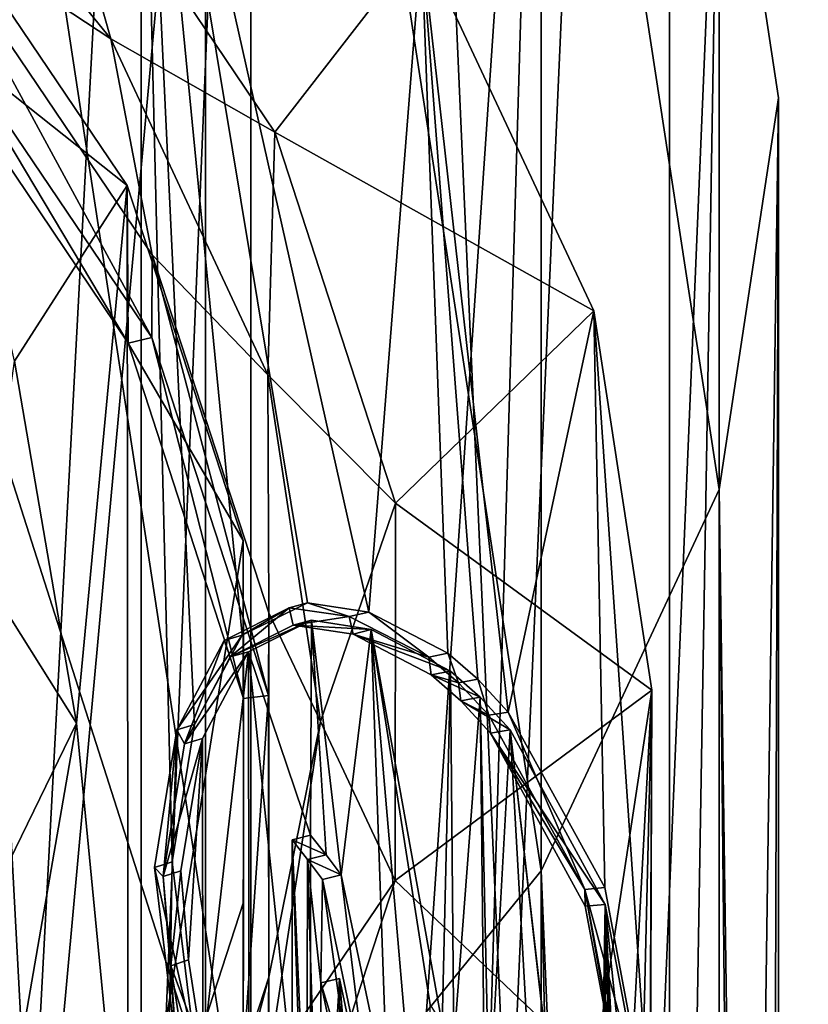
# Model space of a CAD drawing. Header units: millimetres. Extents: x -108 to 102, y -42 to 80.
# Tile 287 of 539: x -59.24 to -57.69, y 6.6 to 8.54. Entities that reach past the tile are written whole.
import ezdxf

# ---------------------------------------------------------------- set-up
doc = ezdxf.new("R2010")
doc.units = ezdxf.units.MM
doc.header["$LTSCALE"] = 81.481481
for name, color, linetype in [('1001', 7, 'CONTINUOUS'), ('1017', 7, 'CONTINUOUS'), ('1018', 7, 'CONTINUOUS'), ('1019', 7, 'CONTINUOUS'), ('1021', 7, 'CONTINUOUS'), ('1032', 7, 'CONTINUOUS'), ('1070', 7, 'CONTINUOUS'), ('1119', 7, 'CONTINUOUS'), ('1122', 7, 'CONTINUOUS'), ('1170', 7, 'CONTINUOUS'), ('1226', 7, 'CONTINUOUS'), ('1255', 7, 'CONTINUOUS'), ('1278', 7, 'CONTINUOUS'), ('1309', 7, 'CONTINUOUS'), ('1315', 7, 'CONTINUOUS'), ('1339', 7, 'CONTINUOUS'), ('1343', 7, 'CONTINUOUS'), ('1344', 7, 'CONTINUOUS'), ('1345', 7, 'CONTINUOUS'), ('1346', 7, 'CONTINUOUS'), ('1377', 7, 'CONTINUOUS'), ('1436', 7, 'CONTINUOUS'), ('1609', 7, 'CONTINUOUS'), ('1610', 7, 'CONTINUOUS'), ('2739', 7, 'CONTINUOUS'), ('2748', 7, 'CONTINUOUS'), ('2749', 7, 'CONTINUOUS'), ('2783', 7, 'CONTINUOUS'), ('2784', 7, 'CONTINUOUS'), ('855', 7, 'CONTINUOUS'), ('906', 7, 'CONTINUOUS')]:
    doc.layers.add(name, color=color, linetype=linetype)

msp = doc.modelspace()

# ---------------------------------------------------------------- linework, layer by layer
at = {"layer": '1001', "color": 9, "linetype": 'CONTINUOUS'}
for points in [[(-58.6145, 6.0379, 227.9934), (-58.6145, 6.6492, 227.5654), (-58.6512, 6.0288, 227.9804), (-58.6145, 6.0379, 227.9934)], [(-58.6512, 6.0288, 227.9804), (-58.6145, 6.6492, 227.5654), (-58.6512, 6.6401, 227.5524), (-58.6512, 6.0288, 227.9804)]]:
    msp.add_3dface(points, dxfattribs=at)
at = {"layer": '1017', "color": 9, "linetype": 'CONTINUOUS'}
for points in [[(-58.3175, 7.1318, 226.0587), (-58.279, 7.138, 226.0676), (-58.0917, 6.7945, 225.2616), (-58.3175, 7.1318, 226.0587)], [(-58.1313, 6.7911, 225.2569), (-58.3175, 7.1318, 226.0587), (-58.0917, 6.7945, 225.2616), (-58.1313, 6.7911, 225.2569)], [(-58.044, 6.3272, 224.4592), (-58.1313, 6.7911, 225.2569), (-58.0917, 6.7945, 225.2616), (-58.044, 6.3272, 224.4592)], [(-58.044, 6.3272, 224.4592), (-58.0917, 6.7945, 225.2616), (-58.004, 6.3277, 224.4599), (-58.044, 6.3272, 224.4592)]]:
    msp.add_3dface(points, dxfattribs=at)
at = {"layer": '1018', "color": 9, "linetype": 'CONTINUOUS'}
for points in [[(-58.4342, 7.2464, 226.4387), (-58.3963, 7.2538, 226.4493), (-58.3379, 7.2024, 226.2655), (-58.4342, 7.2464, 226.4387)], [(-58.3761, 7.1956, 226.2559), (-58.4342, 7.2464, 226.4387), (-58.3379, 7.2024, 226.2655), (-58.3761, 7.1956, 226.2559)], [(-58.3761, 7.1956, 226.2559), (-58.3379, 7.2024, 226.2655), (-58.279, 7.138, 226.0676), (-58.3761, 7.1956, 226.2559)], [(-58.3175, 7.1318, 226.0587), (-58.3761, 7.1956, 226.2559), (-58.279, 7.138, 226.0676), (-58.3175, 7.1318, 226.0587)]]:
    msp.add_3dface(points, dxfattribs=at)
at = {"layer": '1019', "color": 9, "linetype": 'CONTINUOUS'}
for points in [[(-58.706, 7.3443, 227.2102), (-58.6695, 7.3538, 227.2238), (-58.5521, 7.3358, 226.9027), (-58.706, 7.3443, 227.2102)], [(-58.5879, 7.3268, 226.8869), (-58.706, 7.3443, 227.2102), (-58.5521, 7.3358, 226.9027), (-58.5879, 7.3268, 226.8869)], [(-58.5879, 7.3268, 226.8869), (-58.5521, 7.3358, 226.9027), (-58.3963, 7.2538, 226.4493), (-58.5879, 7.3268, 226.8869)], [(-58.4342, 7.2464, 226.4387), (-58.5879, 7.3268, 226.8869), (-58.3963, 7.2538, 226.4493), (-58.4342, 7.2464, 226.4387)]]:
    msp.add_3dface(points, dxfattribs=at)
at = {"layer": '1021', "color": 9, "linetype": 'CONTINUOUS'}
for points in [[(-58.794, 7.2918, 227.5857), (-58.6716, 6.9311, 227.5254), (-58.6695, 7.3538, 227.2238), (-58.794, 7.2918, 227.5857)], [(-58.6716, 6.9311, 227.5254), (-58.6411, 6.892, 227.4697), (-58.6695, 7.3538, 227.2238), (-58.6716, 6.9311, 227.5254)], [(-58.6411, 6.892, 227.4697), (-58.6113, 6.8529, 227.4138), (-58.6695, 7.3538, 227.2238), (-58.6411, 6.892, 227.4697)], [(-58.6695, 7.3538, 227.2238), (-58.6113, 6.8529, 227.4138), (-58.5521, 7.3358, 226.9027), (-58.6695, 7.3538, 227.2238)], [(-58.6113, 6.8529, 227.4138), (-58.5201, 6.4202, 227.4463), (-58.5521, 7.3358, 226.9027), (-58.6113, 6.8529, 227.4138)], [(-58.436, 6.5971, 227.0485), (-58.4127, 6.559, 226.994), (-58.5521, 7.3358, 226.9027), (-58.436, 6.5971, 227.0485)], [(-58.5521, 7.3358, 226.9027), (-58.4127, 6.559, 226.994), (-58.3963, 7.2538, 226.4493), (-58.5521, 7.3358, 226.9027)], [(-58.436, 5.9859, 227.4765), (-58.436, 6.5971, 227.0485), (-58.5521, 7.3358, 226.9027), (-58.436, 5.9859, 227.4765)], [(-58.5201, 6.4202, 227.4463), (-58.436, 5.9859, 227.4765), (-58.5521, 7.3358, 226.9027), (-58.5201, 6.4202, 227.4463)], [(-58.8843, 7.1211, 227.9184), (-58.8834, 6.5047, 228.3479), (-58.794, 7.2918, 227.5857), (-58.8843, 7.1211, 227.9184)], [(-58.8834, 6.5047, 228.3479), (-58.7923, 6.1338, 228.3925), (-58.794, 7.2918, 227.5857), (-58.8834, 6.5047, 228.3479)], [(-58.6716, 6.1119, 228.099), (-58.6716, 6.9311, 227.5254), (-58.794, 7.2918, 227.5857), (-58.6716, 6.1119, 228.099)], [(-58.7923, 6.1338, 228.3925), (-58.6716, 6.1119, 228.099), (-58.794, 7.2918, 227.5857), (-58.7923, 6.1338, 228.3925)], [(-58.4127, 6.559, 226.994), (-58.3899, 6.5207, 226.9394), (-58.3963, 7.2538, 226.4493), (-58.4127, 6.559, 226.994)], [(-58.3963, 7.2538, 226.4493), (-58.3899, 6.5207, 226.9394), (-58.3379, 7.2024, 226.2655), (-58.3963, 7.2538, 226.4493)], [(-58.3899, 6.5207, 226.9394), (-58.3198, 5.5754, 227.3328), (-58.3379, 7.2024, 226.2655), (-58.3899, 6.5207, 226.9394)], [(-58.3198, 5.5754, 227.3328), (-58.3198, 6.3946, 226.7593), (-58.3379, 7.2024, 226.2655), (-58.3198, 5.5754, 227.3328)], [(-58.3379, 7.2024, 226.2655), (-58.3198, 6.3946, 226.7593), (-58.279, 7.138, 226.0676), (-58.3379, 7.2024, 226.2655)], [(-58.3198, 6.3946, 226.7593), (-58.2259, 6.1997, 226.4809), (-58.279, 7.138, 226.0676), (-58.3198, 6.3946, 226.7593)], [(-58.2259, 6.1997, 226.4809), (-58.1481, 6.0025, 226.1993), (-58.279, 7.138, 226.0676), (-58.2259, 6.1997, 226.4809)], [(-58.279, 7.138, 226.0676), (-58.1481, 6.0025, 226.1993), (-58.11, 5.6606, 226.1906), (-58.279, 7.138, 226.0676)], [(-58.0917, 6.7945, 225.2616), (-58.279, 7.138, 226.0676), (-58.11, 5.6606, 226.1906), (-58.0917, 6.7945, 225.2616)], [(-58.9268, 6.8606, 228.1965), (-58.9116, 6.6853, 228.2853), (-58.8843, 7.1211, 227.9184), (-58.9268, 6.8606, 228.1965)], [(-58.9116, 6.6853, 228.2853), (-58.8834, 6.5047, 228.3479), (-58.8843, 7.1211, 227.9184), (-58.9116, 6.6853, 228.2853)], [(-58.0892, 5.7374, 225.9821), (-58.0917, 6.7945, 225.2616), (-58.11, 5.6606, 226.1906), (-58.0892, 5.7374, 225.9821)], [(-58.004, 6.3277, 224.4599), (-58.0917, 6.7945, 225.2616), (-58.0115, 5.1572, 225.4867), (-58.004, 6.3277, 224.4599)], [(-58.0483, 5.6496, 225.6729), (-58.0917, 6.7945, 225.2616), (-58.0552, 5.6806, 225.7229), (-58.0483, 5.6496, 225.6729)], [(-58.0917, 6.7945, 225.2616), (-58.0483, 5.6496, 225.6729), (-58.0236, 5.4448, 225.5042), (-58.0917, 6.7945, 225.2616)], [(-58.0552, 5.6806, 225.7229), (-58.0917, 6.7945, 225.2616), (-58.0618, 5.7043, 225.7706), (-58.0552, 5.6806, 225.7229)], [(-58.0618, 5.7043, 225.7706), (-58.0917, 6.7945, 225.2616), (-58.0892, 5.7374, 225.9821), (-58.0618, 5.7043, 225.7706)], [(-58.0115, 5.1572, 225.4867), (-58.0917, 6.7945, 225.2616), (-58.016, 5.3094, 225.4717), (-58.0115, 5.1572, 225.4867)], [(-58.016, 5.3094, 225.4717), (-58.0917, 6.7945, 225.2616), (-58.0236, 5.4448, 225.5042), (-58.016, 5.3094, 225.4717)], [(-58.6145, 6.6492, 227.5654), (-58.6145, 6.0379, 227.9934), (-58.5095, 5.382, 228.14), (-58.6145, 6.6492, 227.5654)], [(-58.5231, 6.2166, 227.598), (-58.6145, 6.6492, 227.5654), (-58.5095, 5.382, 228.14), (-58.5231, 6.2166, 227.598)]]:
    msp.add_3dface(points, dxfattribs=at)
at = {"layer": '1032', "color": 9, "linetype": 'CONTINUOUS'}
for points in [[(-58.8414, 7.3142, 227.5765), (-58.8296, 7.2817, 227.5706), (-58.714, 7.3784, 227.2078), (-58.8414, 7.3142, 227.5765)], [(-58.8296, 7.2817, 227.5706), (-58.706, 7.3443, 227.2102), (-58.714, 7.3784, 227.2078), (-58.8296, 7.2817, 227.5706)], [(-58.714, 7.3784, 227.2078), (-58.706, 7.3443, 227.2102), (-58.5956, 7.3612, 226.8859), (-58.714, 7.3784, 227.2078)], [(-58.706, 7.3443, 227.2102), (-58.5879, 7.3268, 226.8869), (-58.5956, 7.3612, 226.8859), (-58.706, 7.3443, 227.2102)], [(-58.5956, 7.3612, 226.8859), (-58.5879, 7.3268, 226.8869), (-58.4391, 7.2815, 226.4316), (-58.5956, 7.3612, 226.8859)], [(-58.5879, 7.3268, 226.8869), (-58.4342, 7.2464, 226.4387), (-58.4391, 7.2815, 226.4316), (-58.5879, 7.3268, 226.8869)], [(-58.935, 7.138, 227.9186), (-58.9195, 7.1104, 227.9026), (-58.8414, 7.3142, 227.5765), (-58.935, 7.138, 227.9186)], [(-58.9195, 7.1104, 227.9026), (-58.8296, 7.2817, 227.5706), (-58.8414, 7.3142, 227.5765), (-58.9195, 7.1104, 227.9026)], [(-58.4391, 7.2815, 226.4316), (-58.4342, 7.2464, 226.4387), (-58.3803, 7.2308, 226.2476), (-58.4391, 7.2815, 226.4316)], [(-58.4342, 7.2464, 226.4387), (-58.3761, 7.1956, 226.2559), (-58.3803, 7.2308, 226.2476), (-58.4342, 7.2464, 226.4387)], [(-58.3803, 7.2308, 226.2476), (-58.3761, 7.1956, 226.2559), (-58.321, 7.167, 226.0491), (-58.3803, 7.2308, 226.2476)], [(-58.3761, 7.1956, 226.2559), (-58.3175, 7.1318, 226.0587), (-58.321, 7.167, 226.0491), (-58.3761, 7.1956, 226.2559)], [(-58.321, 7.167, 226.0491), (-58.3175, 7.1318, 226.0587), (-58.132, 6.8242, 225.2393), (-58.321, 7.167, 226.0491)], [(-58.9788, 6.8671, 228.2059), (-58.9618, 6.8495, 228.1807), (-58.935, 7.138, 227.9186), (-58.9788, 6.8671, 228.2059)], [(-58.9618, 6.8495, 228.1807), (-58.9195, 7.1104, 227.9026), (-58.935, 7.138, 227.9186), (-58.9618, 6.8495, 228.1807)], [(-58.3175, 7.1318, 226.0587), (-58.1313, 6.7911, 225.2569), (-58.132, 6.8242, 225.2393), (-58.3175, 7.1318, 226.0587)], [(-58.9347, 6.5028, 228.3625), (-58.9618, 6.8495, 228.1807), (-58.9788, 6.8671, 228.2059), (-58.9347, 6.5028, 228.3625)], [(-58.9467, 6.6739, 228.27), (-58.9618, 6.8495, 228.1807), (-58.9347, 6.5028, 228.3625), (-58.9467, 6.6739, 228.27)], [(-58.1313, 6.7911, 225.2569), (-58.044, 6.3272, 224.4592), (-58.132, 6.8242, 225.2393), (-58.1313, 6.7911, 225.2569)], [(-58.132, 6.8242, 225.2393), (-58.044, 6.3272, 224.4592), (-58.0439, 6.3571, 224.4355), (-58.132, 6.8242, 225.2393)], [(-58.9185, 6.4928, 228.3328), (-58.9467, 6.6739, 228.27), (-58.9347, 6.5028, 228.3625), (-58.9185, 6.4928, 228.3328)]]:
    msp.add_3dface(points, dxfattribs=at)
at = {"layer": '1070', "color": 9, "linetype": 'CONTINUOUS'}
for points in [[(-58.6411, 6.892, 227.4697), (-58.6716, 6.9311, 227.5254), (-58.708, 6.9216, 227.5118), (-58.6411, 6.892, 227.4697)], [(-58.6777, 6.8828, 227.4564), (-58.6411, 6.892, 227.4697), (-58.708, 6.9216, 227.5118), (-58.6777, 6.8828, 227.4564)], [(-58.6113, 6.8529, 227.4138), (-58.6411, 6.892, 227.4697), (-58.6777, 6.8828, 227.4564), (-58.6113, 6.8529, 227.4138)], [(-58.6481, 6.8438, 227.4008), (-58.6113, 6.8529, 227.4138), (-58.6777, 6.8828, 227.4564), (-58.6481, 6.8438, 227.4008)]]:
    msp.add_3dface(points, dxfattribs=at)
at = {"layer": '1119', "color": 9, "linetype": 'CONTINUOUS'}
for points in [[(-58.6113, 6.8529, 227.4138), (-58.6481, 6.8438, 227.4008), (-58.5574, 6.4118, 227.4343), (-58.6113, 6.8529, 227.4138)], [(-58.5201, 6.4202, 227.4463), (-58.6113, 6.8529, 227.4138), (-58.5574, 6.4118, 227.4343), (-58.5201, 6.4202, 227.4463)]]:
    msp.add_3dface(points, dxfattribs=at)
at = {"layer": '1122', "color": 9, "linetype": 'CONTINUOUS'}
for points in [[(-59.4775, 8.5623, 226.2492), (-59.4354, 8.5782, 226.2719), (-59.0305, 7.8989, 225.3017), (-59.4775, 8.5623, 226.2492)], [(-59.4354, 8.5782, 226.2719), (-58.9841, 7.9103, 225.318), (-59.0305, 7.8989, 225.3017), (-59.4354, 8.5782, 226.2719)], [(-59.0305, 7.8989, 225.3017), (-58.9841, 7.9103, 225.318), (-58.8033, 7.1996, 224.3031), (-59.0305, 7.8989, 225.3017)], [(-58.9841, 7.9103, 225.318), (-58.7542, 7.206, 224.3121), (-58.8033, 7.1996, 224.3031), (-58.9841, 7.9103, 225.318)], [(-58.7542, 7.206, 224.3121), (-58.7536, 6.4896, 223.2891), (-58.8039, 6.4885, 223.2875), (-58.7542, 7.206, 224.3121)], [(-58.8033, 7.1996, 224.3031), (-58.7542, 7.206, 224.3121), (-58.8039, 6.4885, 223.2875), (-58.8033, 7.1996, 224.3031)]]:
    msp.add_3dface(points, dxfattribs=at)
at = {"layer": '1170', "color": 9, "linetype": 'CONTINUOUS'}
for points in [[(-58.9618, 6.8495, 228.1807), (-58.9467, 6.6739, 228.27), (-58.9268, 6.8606, 228.1965), (-58.9618, 6.8495, 228.1807)], [(-58.9467, 6.6739, 228.27), (-58.9116, 6.6853, 228.2853), (-58.9268, 6.8606, 228.1965), (-58.9467, 6.6739, 228.27)], [(-58.9467, 6.6739, 228.27), (-58.8834, 6.5047, 228.3479), (-58.9116, 6.6853, 228.2853), (-58.9467, 6.6739, 228.27)], [(-58.9467, 6.6739, 228.27), (-58.9185, 6.4928, 228.3328), (-58.8834, 6.5047, 228.3479), (-58.9467, 6.6739, 228.27)]]:
    msp.add_3dface(points, dxfattribs=at)
at = {"layer": '1226', "color": 9, "linetype": 'CONTINUOUS'}
for points in [[(-58.6776, 7.3879, 227.2214), (-58.8059, 7.3244, 227.5919), (-58.714, 7.3784, 227.2078), (-58.6776, 7.3879, 227.2214)], [(-58.8059, 7.3244, 227.5919), (-58.8414, 7.3142, 227.5765), (-58.714, 7.3784, 227.2078), (-58.8059, 7.3244, 227.5919)], [(-58.8059, 7.3244, 227.5919), (-58.8999, 7.1486, 227.9345), (-58.935, 7.138, 227.9186), (-58.8059, 7.3244, 227.5919)], [(-58.8059, 7.3244, 227.5919), (-58.935, 7.138, 227.9186), (-58.8414, 7.3142, 227.5765), (-58.8059, 7.3244, 227.5919)], [(-58.9438, 6.8783, 228.2218), (-58.9788, 6.8671, 228.2059), (-58.935, 7.138, 227.9186), (-58.9438, 6.8783, 228.2218)], [(-58.8999, 7.1486, 227.9345), (-58.9438, 6.8783, 228.2218), (-58.935, 7.138, 227.9186), (-58.8999, 7.1486, 227.9345)]]:
    msp.add_3dface(points, dxfattribs=at)
at = {"layer": '1255', "color": 9, "linetype": 'CONTINUOUS'}
for points in [[(-59.4354, 8.5782, 226.2719), (-59.4353, 8.7419, 226.157), (-58.9841, 7.9103, 225.318), (-59.4354, 8.5782, 226.2719)], [(-59.4353, 8.7419, 226.157), (-58.9836, 8.0732, 225.202), (-58.9841, 7.9103, 225.318), (-59.4353, 8.7419, 226.157)], [(-58.9841, 7.9103, 225.318), (-58.9836, 8.0732, 225.202), (-58.7542, 7.206, 224.3121), (-58.9841, 7.9103, 225.318)], [(-58.9836, 8.0732, 225.202), (-58.7539, 7.3683, 224.1953), (-58.7542, 7.206, 224.3121), (-58.9836, 8.0732, 225.202)], [(-58.7542, 7.206, 224.3121), (-58.7539, 7.3683, 224.1953), (-58.7536, 6.4896, 223.2891), (-58.7542, 7.206, 224.3121)], [(-58.7539, 7.3683, 224.1953), (-58.7539, 6.6512, 223.1712), (-58.7536, 6.4896, 223.2891), (-58.7539, 7.3683, 224.1953)], [(-58.7539, 6.6512, 223.1712), (-58.9836, 5.9463, 222.1645), (-58.9824, 5.7852, 222.283), (-58.7539, 6.6512, 223.1712)], [(-58.7536, 6.4896, 223.2891), (-58.7539, 6.6512, 223.1712), (-58.9824, 5.7852, 222.283), (-58.7536, 6.4896, 223.2891)]]:
    msp.add_3dface(points, dxfattribs=at)
at = {"layer": '1278', "color": 9, "linetype": 'CONTINUOUS'}
for points in [[(-58.9438, 6.8783, 228.2218), (-58.8995, 6.514, 228.3781), (-58.9788, 6.8671, 228.2059), (-58.9438, 6.8783, 228.2218)], [(-58.8995, 6.514, 228.3781), (-58.9347, 6.5028, 228.3625), (-58.9788, 6.8671, 228.2059), (-58.8995, 6.514, 228.3781)]]:
    msp.add_3dface(points, dxfattribs=at)
at = {"layer": '1309', "color": 9, "linetype": 'CONTINUOUS'}
for points in [[(-58.6716, 6.9311, 227.5254), (-58.6716, 6.1119, 228.099), (-58.708, 6.9216, 227.5118), (-58.6716, 6.9311, 227.5254)], [(-58.708, 6.9216, 227.5118), (-58.6716, 6.1119, 228.099), (-58.708, 6.1024, 228.0854), (-58.708, 6.9216, 227.5118)]]:
    msp.add_3dface(points, dxfattribs=at)
at = {"layer": '1315', "color": 9, "linetype": 'CONTINUOUS'}
for points in [[(-58.6145, 6.6492, 227.5654), (-58.5231, 6.2166, 227.598), (-58.6512, 6.6401, 227.5524), (-58.6145, 6.6492, 227.5654)], [(-58.5231, 6.2166, 227.598), (-58.5603, 6.2081, 227.5859), (-58.6512, 6.6401, 227.5524), (-58.5231, 6.2166, 227.598)]]:
    msp.add_3dface(points, dxfattribs=at)
at = {"layer": '1339', "color": 9, "linetype": 'CONTINUOUS'}
for points in [[(-58.706, 7.3443, 227.2102), (-58.8296, 7.2817, 227.5706), (-58.6695, 7.3538, 227.2238), (-58.706, 7.3443, 227.2102)], [(-58.8296, 7.2817, 227.5706), (-58.794, 7.2918, 227.5857), (-58.6695, 7.3538, 227.2238), (-58.8296, 7.2817, 227.5706)], [(-58.8296, 7.2817, 227.5706), (-58.9195, 7.1104, 227.9026), (-58.794, 7.2918, 227.5857), (-58.8296, 7.2817, 227.5706)], [(-58.9195, 7.1104, 227.9026), (-58.8843, 7.1211, 227.9184), (-58.794, 7.2918, 227.5857), (-58.9195, 7.1104, 227.9026)], [(-58.9195, 7.1104, 227.9026), (-58.9618, 6.8495, 228.1807), (-58.8843, 7.1211, 227.9184), (-58.9195, 7.1104, 227.9026)], [(-58.9618, 6.8495, 228.1807), (-58.9268, 6.8606, 228.1965), (-58.8843, 7.1211, 227.9184), (-58.9618, 6.8495, 228.1807)]]:
    msp.add_3dface(points, dxfattribs=at)
at = {"layer": '1343', "color": 9, "linetype": 'CONTINUOUS'}
for points in [[(-58.2825, 7.1733, 226.058), (-58.321, 7.167, 226.0491), (-58.132, 6.8242, 225.2393), (-58.2825, 7.1733, 226.058)], [(-58.0926, 6.8281, 225.245), (-58.2825, 7.1733, 226.058), (-58.132, 6.8242, 225.2393), (-58.0926, 6.8281, 225.245)], [(-58.004, 6.3584, 224.4375), (-58.0926, 6.8281, 225.245), (-58.132, 6.8242, 225.2393), (-58.004, 6.3584, 224.4375)], [(-58.004, 6.3584, 224.4375), (-58.132, 6.8242, 225.2393), (-58.0439, 6.3571, 224.4355), (-58.004, 6.3584, 224.4375)]]:
    msp.add_3dface(points, dxfattribs=at)
at = {"layer": '1344', "color": 9, "linetype": 'CONTINUOUS'}
for points in [[(-58.4012, 7.2889, 226.4422), (-58.4391, 7.2815, 226.4316), (-58.3803, 7.2308, 226.2476), (-58.4012, 7.2889, 226.4422)], [(-58.3421, 7.2377, 226.2574), (-58.4012, 7.2889, 226.4422), (-58.3803, 7.2308, 226.2476), (-58.3421, 7.2377, 226.2574)], [(-58.3421, 7.2377, 226.2574), (-58.3803, 7.2308, 226.2476), (-58.321, 7.167, 226.0491), (-58.3421, 7.2377, 226.2574)], [(-58.2825, 7.1733, 226.058), (-58.3421, 7.2377, 226.2574), (-58.321, 7.167, 226.0491), (-58.2825, 7.1733, 226.058)]]:
    msp.add_3dface(points, dxfattribs=at)
at = {"layer": '1345', "color": 9, "linetype": 'CONTINUOUS'}
for points in [[(-58.6776, 7.3879, 227.2214), (-58.714, 7.3784, 227.2078), (-58.5956, 7.3612, 226.8859), (-58.6776, 7.3879, 227.2214)], [(-58.5572, 7.3695, 226.8945), (-58.6776, 7.3879, 227.2214), (-58.5956, 7.3612, 226.8859), (-58.5572, 7.3695, 226.8945)], [(-58.5572, 7.3695, 226.8945), (-58.5956, 7.3612, 226.8859), (-58.4391, 7.2815, 226.4316), (-58.5572, 7.3695, 226.8945)], [(-58.4012, 7.2889, 226.4422), (-58.5572, 7.3695, 226.8945), (-58.4391, 7.2815, 226.4316), (-58.4012, 7.2889, 226.4422)]]:
    msp.add_3dface(points, dxfattribs=at)
at = {"layer": '1346', "color": 9, "linetype": 'CONTINUOUS'}
for points in [[(-59.2089, 9.0075, 226.1004), (-58.453, 8.6868, 225.6425), (-58.7419, 8.3145, 225.1107), (-59.2089, 9.0075, 226.1004)], [(-58.453, 8.6868, 225.6425), (-58.1144, 7.9628, 224.6085), (-58.7419, 8.3145, 225.1107), (-58.453, 8.6868, 225.6425)], [(-58.7419, 8.3145, 225.1107), (-58.1144, 7.9628, 224.6085), (-58.5046, 7.5841, 224.0676), (-58.7419, 8.3145, 225.1107)], [(-58.1144, 7.9628, 224.6085), (-58, 7.2161, 223.5421), (-58.5046, 7.5841, 224.0676), (-58.1144, 7.9628, 224.6085)], [(-58.5046, 7.5841, 224.0676), (-58, 7.2161, 223.5421), (-58.5052, 6.8414, 223.007), (-58.5046, 7.5841, 224.0676)], [(-58, 7.2161, 223.5421), (-58.1134, 6.4694, 222.4757), (-58.5052, 6.8414, 223.007), (-58, 7.2161, 223.5421)], [(-58.5052, 6.8414, 223.007), (-58.1134, 6.4694, 222.4757), (-58.7436, 6.1112, 221.9641), (-58.5052, 6.8414, 223.007)]]:
    msp.add_3dface(points, dxfattribs=at)
at = {"layer": '1377', "color": 9, "linetype": 'CONTINUOUS'}
for points in [[(-59.5693, 9.1186, 226.3867), (-59.2089, 9.0075, 226.1004), (-59.0648, 8.498, 225.5005), (-59.5693, 9.1186, 226.3867)], [(-59.5693, 9.1186, 226.3867), (-59.0648, 8.498, 225.5005), (-59.4353, 8.7419, 226.157), (-59.5693, 9.1186, 226.3867)], [(-59.2089, 9.0075, 226.1004), (-58.7419, 8.3145, 225.1107), (-59.0648, 8.498, 225.5005), (-59.2089, 9.0075, 226.1004)], [(-59.4353, 8.7419, 226.157), (-59.0648, 8.498, 225.5005), (-58.9836, 8.0732, 225.202), (-59.4353, 8.7419, 226.157)], [(-59.0648, 8.498, 225.5005), (-58.7419, 8.3145, 225.1107), (-58.7558, 7.8367, 224.556), (-59.0648, 8.498, 225.5005)], [(-59.0648, 8.498, 225.5005), (-58.7558, 7.8367, 224.556), (-58.9836, 8.0732, 225.202), (-59.0648, 8.498, 225.5005)], [(-58.7419, 8.3145, 225.1107), (-58.5046, 7.5841, 224.0676), (-58.7558, 7.8367, 224.556), (-58.7419, 8.3145, 225.1107)], [(-58.9836, 8.0732, 225.202), (-58.7558, 7.8367, 224.556), (-58.7539, 7.3683, 224.1953), (-58.9836, 8.0732, 225.202)], [(-58.7558, 7.8367, 224.556), (-58.5046, 7.5841, 224.0676), (-58.6518, 7.1546, 223.5819), (-58.7558, 7.8367, 224.556)], [(-58.7558, 7.8367, 224.556), (-58.6518, 7.1546, 223.5819), (-58.7539, 7.3683, 224.1953), (-58.7558, 7.8367, 224.556)], [(-58.5046, 7.5841, 224.0676), (-58.5052, 6.8414, 223.007), (-58.6518, 7.1546, 223.5819), (-58.5046, 7.5841, 224.0676)], [(-58.7539, 7.3683, 224.1953), (-58.6518, 7.1546, 223.5819), (-58.7539, 6.6512, 223.1712), (-58.7539, 7.3683, 224.1953)], [(-58.6518, 7.1546, 223.5819), (-58.5052, 6.8414, 223.007), (-58.7558, 6.4725, 222.6077), (-58.6518, 7.1546, 223.5819)], [(-58.6518, 7.1546, 223.5819), (-58.7558, 6.4725, 222.6077), (-58.7539, 6.6512, 223.1712), (-58.6518, 7.1546, 223.5819)], [(-58.5052, 6.8414, 223.007), (-58.7436, 6.1112, 221.9641), (-58.7558, 6.4725, 222.6077), (-58.5052, 6.8414, 223.007)], [(-58.7539, 6.6512, 223.1712), (-58.7558, 6.4725, 222.6077), (-58.9836, 5.9463, 222.1645), (-58.7539, 6.6512, 223.1712)]]:
    msp.add_3dface(points, dxfattribs=at)
at = {"layer": '1436', "color": 7, "linetype": 'CONTINUOUS'}
for points in [[(-59.254, 7.8637, 224.5977), (-59.1323, 7.1512, 223.5801), (-59.313, 7.4384, 224.083), (-59.254, 7.8637, 224.5977)], [(-59.1323, 7.1512, 223.5801), (-59.313, 6.7807, 223.1438), (-59.313, 7.4384, 224.083), (-59.1323, 7.1512, 223.5801)], [(-59.1323, 7.1512, 223.5801), (-59.2553, 6.4387, 222.5625), (-59.313, 6.7807, 223.1438), (-59.1323, 7.1512, 223.5801)]]:
    msp.add_3dface(points, dxfattribs=at)
at = {"layer": '1609', "color": 7, "linetype": 'CONTINUOUS'}
for points in [[(-59.4802, 8.8726, 226.0386), (-59.4775, 8.5623, 226.2492), (-59.0322, 8.2096, 225.0917), (-59.4802, 8.8726, 226.0386)], [(-59.4775, 8.5623, 226.2492), (-59.0305, 7.8989, 225.3017), (-59.0322, 8.2096, 225.0917), (-59.4775, 8.5623, 226.2492)], [(-59.0322, 8.2096, 225.0917), (-59.0305, 7.8989, 225.3017), (-58.8039, 7.5105, 224.0933), (-59.0322, 8.2096, 225.0917)], [(-59.0305, 7.8989, 225.3017), (-58.8033, 7.1996, 224.3031), (-58.8039, 7.5105, 224.0933), (-59.0305, 7.8989, 225.3017)], [(-58.8039, 7.5105, 224.0933), (-58.8033, 7.1996, 224.3031), (-58.8033, 6.7994, 223.0778), (-58.8039, 7.5105, 224.0933)], [(-58.8033, 7.1996, 224.3031), (-58.8039, 6.4885, 223.2875), (-58.8033, 6.7994, 223.0778), (-58.8033, 7.1996, 224.3031)], [(-58.8033, 6.7994, 223.0778), (-58.8039, 6.4885, 223.2875), (-59.0305, 6.1002, 222.0791), (-58.8033, 6.7994, 223.0778)]]:
    msp.add_3dface(points, dxfattribs=at)
at = {"layer": '1610', "color": 7, "linetype": 'CONTINUOUS'}
for points in [[(-59.7547, 3.9385, 231.719), (-59.0048, 3.3242, 230.8418), (-59.7548, 9.9798, 227.489), (-59.7547, 3.9385, 231.719)], [(-59.7548, 9.9798, 227.489), (-59.0048, 3.3242, 230.8418), (-59.0052, 9.3658, 226.6121), (-59.7548, 9.9798, 227.489)], [(-59.0052, 9.3658, 226.6121), (-59.0048, 3.3242, 230.8418), (-58.9438, 6.8783, 228.2218), (-59.0052, 9.3658, 226.6121)], [(-58.453, 8.6868, 225.6425), (-59.0052, 9.3658, 226.6121), (-58.5572, 7.3695, 226.8945), (-58.453, 8.6868, 225.6425)], [(-58.5572, 7.3695, 226.8945), (-59.0052, 9.3658, 226.6121), (-58.6776, 7.3879, 227.2214), (-58.5572, 7.3695, 226.8945)], [(-58.6776, 7.3879, 227.2214), (-59.0052, 9.3658, 226.6121), (-58.8059, 7.3244, 227.5919), (-58.6776, 7.3879, 227.2214)], [(-58.8059, 7.3244, 227.5919), (-59.0052, 9.3658, 226.6121), (-58.8999, 7.1486, 227.9345), (-58.8059, 7.3244, 227.5919)], [(-58.8999, 7.1486, 227.9345), (-59.0052, 9.3658, 226.6121), (-58.9438, 6.8783, 228.2218), (-58.8999, 7.1486, 227.9345)], [(-58.4012, 7.2889, 226.4422), (-58.453, 8.6868, 225.6425), (-58.5572, 7.3695, 226.8945), (-58.4012, 7.2889, 226.4422)], [(-58.1144, 7.9628, 224.6085), (-58.453, 8.6868, 225.6425), (-58.2825, 7.1733, 226.058), (-58.1144, 7.9628, 224.6085)], [(-58.2825, 7.1733, 226.058), (-58.453, 8.6868, 225.6425), (-58.3421, 7.2377, 226.2574), (-58.2825, 7.1733, 226.058)], [(-58.3421, 7.2377, 226.2574), (-58.453, 8.6868, 225.6425), (-58.4012, 7.2889, 226.4422), (-58.3421, 7.2377, 226.2574)], [(-58.0926, 6.8281, 225.245), (-58.1144, 7.9628, 224.6085), (-58.2825, 7.1733, 226.058), (-58.0926, 6.8281, 225.245)], [(-58, 7.2161, 223.5421), (-58.1144, 7.9628, 224.6085), (-58.004, 6.3584, 224.4375), (-58, 7.2161, 223.5421)], [(-58.004, 6.3584, 224.4375), (-58.1144, 7.9628, 224.6085), (-58.0926, 6.8281, 225.245), (-58.004, 6.3584, 224.4375)], [(-58.1134, 6.4694, 222.4757), (-58, 7.2161, 223.5421), (-58.0939, 5.4737, 223.3146), (-58.1134, 6.4694, 222.4757)], [(-58.0939, 5.4737, 223.3146), (-58, 7.2161, 223.5421), (-58.0339, 5.788, 223.6687), (-58.0939, 5.4737, 223.3146)], [(-58.0339, 5.788, 223.6687), (-58, 7.2161, 223.5421), (-58.0038, 6.0818, 224.0419), (-58.0339, 5.788, 223.6687)], [(-58.0038, 6.0818, 224.0419), (-58, 7.2161, 223.5421), (-58.004, 6.3584, 224.4375), (-58.0038, 6.0818, 224.0419)], [(-58.9438, 6.8783, 228.2218), (-59.0048, 3.3242, 230.8418), (-58.8995, 6.514, 228.3781), (-58.9438, 6.8783, 228.2218)]]:
    msp.add_3dface(points, dxfattribs=at)
at = {"layer": '2739', "color": 7, "linetype": 'CONTINUOUS', "true_color": 0xe6e6e6}
for points in [[(-58.8785, 19.66, 222.2667), (-59.9721, 20.2375, 223.0914), (-58.8785, -0.2454, 236.2046), (-58.8785, 19.66, 222.2667)], [(-58.8785, -0.2454, 236.2046), (-59.9721, 20.2375, 223.0914), (-59.9721, 0.3321, 237.0293), (-58.8785, -0.2454, 236.2046)], [(-57.9655, 18.9872, 221.3058), (-58.8785, 19.66, 222.2667), (-57.9655, -0.9182, 235.2437), (-57.9655, 18.9872, 221.3058)], [(-57.9655, -0.9182, 235.2437), (-58.8785, 19.66, 222.2667), (-58.8785, -0.2454, 236.2046), (-57.9655, -0.9182, 235.2437)], [(-57.258, 18.2374, 220.235), (-57.9655, 18.9872, 221.3058), (-57.258, -1.668, 234.1729), (-57.258, 18.2374, 220.235)], [(-57.258, -1.668, 234.1729), (-57.9655, 18.9872, 221.3058), (-57.9655, -0.9182, 235.2437), (-57.258, -1.668, 234.1729)], [(-57.9655, 13.3403, 213.2412), (-57.258, 14.0902, 214.3121), (-57.9655, -6.5651, 227.1791), (-57.9655, 13.3403, 213.2412)], [(-57.9655, -6.5651, 227.1791), (-57.258, 14.0902, 214.3121), (-57.258, -5.8152, 228.25), (-57.9655, -6.5651, 227.1791)], [(-58.8785, 12.6675, 212.2804), (-57.9655, 13.3403, 213.2412), (-58.8785, -7.2379, 226.2183), (-58.8785, 12.6675, 212.2804)], [(-58.8785, -7.2379, 226.2183), (-57.9655, 13.3403, 213.2412), (-57.9655, -6.5651, 227.1791), (-58.8785, -7.2379, 226.2183)], [(-59.9721, 12.0901, 211.4557), (-58.8785, 12.6675, 212.2804), (-59.9721, -7.8153, 225.3936), (-59.9721, 12.0901, 211.4557)], [(-59.9721, -7.8153, 225.3936), (-58.8785, 12.6675, 212.2804), (-58.8785, -7.2379, 226.2183), (-59.9721, -7.8153, 225.3936)]]:
    msp.add_3dface(points, dxfattribs=at)
at = {"layer": '2748', "color": 7, "linetype": 'CONTINUOUS', "true_color": 0xe6e6e6}
for points in [[(-59.563, 11.2385, 226.8023), (-59.5005, 8.3818, 222.7225), (-58.7894, 6.1587, 219.5475), (-59.563, 11.2385, 226.8023)], [(-58.7894, 10.605, 225.8975), (-59.563, 11.2385, 226.8023), (-58.7894, 6.1587, 219.5475), (-58.7894, 10.605, 225.8975)], [(-58.2177, 9.9026, 224.8945), (-58.7894, 10.605, 225.8975), (-58.2177, 6.861, 220.5506), (-58.2177, 9.9026, 224.8945)], [(-58.2177, 6.861, 220.5506), (-58.7894, 10.605, 225.8975), (-58.7894, 6.1587, 219.5475), (-58.2177, 6.861, 220.5506)], [(-57.8677, 9.1527, 223.8234), (-58.2177, 9.9026, 224.8945), (-57.8677, 7.611, 221.6216), (-57.8677, 9.1527, 223.8234)], [(-57.8677, 7.611, 221.6216), (-58.2177, 9.9026, 224.8945), (-58.2177, 6.861, 220.5506), (-57.8677, 7.611, 221.6216)], [(-57.7506, 8.3818, 222.7225), (-57.8677, 9.1527, 223.8234), (-57.8677, 7.611, 221.6216), (-57.7506, 8.3818, 222.7225)], [(-58.7894, 6.1587, 219.5475), (-59.5005, 8.3818, 222.7225), (-59.563, 5.5251, 218.6427), (-58.7894, 6.1587, 219.5475)]]:
    msp.add_3dface(points, dxfattribs=at)
at = {"layer": '2749', "color": 7, "linetype": 'CONTINUOUS', "true_color": 0xe6e6e6}
for points in [[(-59.563, 11.2385, 226.8023), (-58.7894, 10.605, 225.8975), (-59.5632, 2.1466, 233.1699), (-59.563, 11.2385, 226.8023)], [(-59.5632, 2.1466, 233.1699), (-58.7894, 10.605, 225.8975), (-59.1516, 1.8389, 232.7305), (-59.5632, 2.1466, 233.1699)], [(-59.1516, 1.8389, 232.7305), (-58.7894, 10.605, 225.8975), (-58.7883, 1.5119, 232.2634), (-59.1516, 1.8389, 232.7305)], [(-58.7894, 10.605, 225.8975), (-58.2177, 9.9026, 224.8945), (-58.7883, 1.5119, 232.2634), (-58.7894, 10.605, 225.8975)], [(-58.7883, 1.5119, 232.2634), (-58.2177, 9.9026, 224.8945), (-58.4761, 1.1679, 231.7722), (-58.7883, 1.5119, 232.2634)], [(-58.4761, 1.1679, 231.7722), (-58.2177, 9.9026, 224.8945), (-58.2174, 0.8096, 231.2605), (-58.4761, 1.1679, 231.7722)], [(-58.2177, 9.9026, 224.8945), (-57.8677, 9.1527, 223.8234), (-58.2174, 0.8096, 231.2605), (-58.2177, 9.9026, 224.8945)], [(-58.2174, 0.8096, 231.2605), (-57.8677, 9.1527, 223.8234), (-58.0141, 0.4398, 230.7323), (-58.2174, 0.8096, 231.2605)], [(-58.0141, 0.4398, 230.7323), (-57.8677, 9.1527, 223.8234), (-57.8677, 0.0612, 230.1916), (-58.0141, 0.4398, 230.7323)], [(-57.8677, 9.1527, 223.8234), (-57.7506, 8.3818, 222.7225), (-57.8677, 0.0612, 230.1916), (-57.8677, 9.1527, 223.8234)], [(-57.7506, 8.3818, 222.7225), (-57.8677, 7.611, 221.6216), (-57.75, -0.7107, 229.0892), (-57.7506, 8.3818, 222.7225)], [(-57.8677, 0.0612, 230.1916), (-57.7506, 8.3818, 222.7225), (-57.7795, -0.3233, 229.6425), (-57.8677, 0.0612, 230.1916)], [(-57.7795, -0.3233, 229.6425), (-57.7506, 8.3818, 222.7225), (-57.75, -0.7107, 229.0892), (-57.7795, -0.3233, 229.6425)], [(-57.8677, 7.611, 221.6216), (-58.2177, 6.861, 220.5506), (-57.8677, -1.4826, 227.9868), (-57.8677, 7.611, 221.6216)], [(-57.75, -0.7107, 229.0892), (-57.8677, 7.611, 221.6216), (-57.7795, -1.0982, 228.5359), (-57.75, -0.7107, 229.0892)], [(-57.7795, -1.0982, 228.5359), (-57.8677, 7.611, 221.6216), (-57.8677, -1.4826, 227.9868), (-57.7795, -1.0982, 228.5359)], [(-58.2177, 6.861, 220.5506), (-58.7894, 6.1587, 219.5475), (-58.2174, -2.2311, 226.9179), (-58.2177, 6.861, 220.5506)], [(-57.8677, -1.4826, 227.9868), (-58.2177, 6.861, 220.5506), (-58.0141, -1.8613, 227.4461), (-57.8677, -1.4826, 227.9868)], [(-58.0141, -1.8613, 227.4461), (-58.2177, 6.861, 220.5506), (-58.2174, -2.2311, 226.9179), (-58.0141, -1.8613, 227.4461)]]:
    msp.add_3dface(points, dxfattribs=at)
at = {"layer": '2783', "color": 7, "linetype": 'CONTINUOUS', "true_color": 0x96918c}
for points in [[(-58.5301, 35.1472, 82.05), (-58.5301, 33.8528, 82.05), (87.5, -10.5, 82.05), (-58.5301, 35.1472, 82.05)], [(43.8012, 16.7209, 82.05), (-58.5301, 35.1472, 82.05), (87.5, -10.5, 82.05), (43.8012, 16.7209, 82.05)], [(-58.5301, 33.8528, 82.05), (-58.768, 32.5834, 82.05), (87.5, -10.5, 82.05), (-58.5301, 33.8528, 82.05)], [(-58.768, 32.5834, 82.05), (-59.234, 31.3807, 82.05), (87.5, -10.5, 82.05), (-58.768, 32.5834, 82.05)], [(-59.234, 31.3807, 82.05), (-59.9131, 30.2829, 82.05), (87.5, -10.5, 82.05), (-59.234, 31.3807, 82.05)], [(-59.9131, 30.2829, 82.05), (-60.7847, 29.3264, 82.05), (87.5, -10.5, 82.05), (-59.9131, 30.2829, 82.05)], [(-60.7847, 29.3264, 82.05), (-61.8164, 28.5481, 82.05), (87.5, -10.5, 82.05), (-60.7847, 29.3264, 82.05)], [(-61.8164, 28.5481, 82.05), (-62.9713, 27.9733, 82.05), (87.5, -10.5, 82.05), (-61.8164, 28.5481, 82.05)], [(-62.9713, 27.9733, 82.05), (-64.2102, 27.62, 82.05), (87.5, -10.5, 82.05), (-62.9713, 27.9733, 82.05)], [(87.5, -10.5, 82.05), (-66.7898, 27.62, 82.05), (-92.5, -10.5, 82.05), (87.5, -10.5, 82.05)], [(-65.5, 27.5, 82.05), (-66.7898, 27.62, 82.05), (87.5, -10.5, 82.05), (-65.5, 27.5, 82.05)], [(-64.2102, 27.62, 82.05), (-65.5, 27.5, 82.05), (87.5, -10.5, 82.05), (-64.2102, 27.62, 82.05)]]:
    msp.add_3dface(points, dxfattribs=at)
at = {"layer": '2784', "color": 7, "linetype": 'CONTINUOUS', "true_color": 0x96918c}
for points in [[(-59.9131, 30.2829, 80.05), (33.7808, 35.6255, 80.05), (-92.5, -10.5, 80.05), (-59.9131, 30.2829, 80.05)], [(33.7808, 35.6255, 80.05), (33.7808, 33.3745, 80.05), (-92.5, -10.5, 80.05), (33.7808, 35.6255, 80.05)], [(33.7808, 33.3745, 80.05), (34.0236, 31.1443, 80.05), (-92.5, -10.5, 80.05), (33.7808, 33.3745, 80.05)], [(34.0236, 31.1443, 80.05), (34.5065, 28.9481, 80.05), (-92.5, -10.5, 80.05), (34.0236, 31.1443, 80.05)], [(34.5065, 28.9481, 80.05), (35.2245, 26.8193, 80.05), (-92.5, -10.5, 80.05), (34.5065, 28.9481, 80.05)], [(35.2245, 26.8193, 80.05), (36.1664, 24.7822, 80.05), (-92.5, -10.5, 80.05), (35.2245, 26.8193, 80.05)], [(36.1664, 24.7822, 80.05), (37.3269, 22.8539, 80.05), (-92.5, -10.5, 80.05), (36.1664, 24.7822, 80.05)], [(37.3269, 22.8539, 80.05), (38.6843, 21.0684, 80.05), (-92.5, -10.5, 80.05), (37.3269, 22.8539, 80.05)], [(38.6843, 21.0684, 80.05), (40.2315, 19.4345, 80.05), (-92.5, -10.5, 80.05), (38.6843, 21.0684, 80.05)], [(40.2315, 19.4345, 80.05), (41.9428, 17.9816, 80.05), (-92.5, -10.5, 80.05), (40.2315, 19.4345, 80.05)], [(41.9428, 17.9816, 80.05), (43.8012, 16.7209, 80.05), (-92.5, -10.5, 80.05), (41.9428, 17.9816, 80.05)], [(43.8012, 16.7209, 80.05), (45.7889, 15.6676, 80.05), (-92.5, -10.5, 80.05), (43.8012, 16.7209, 80.05)], [(45.7889, 15.6676, 80.05), (47.8726, 14.8371, 80.05), (-92.5, -10.5, 80.05), (45.7889, 15.6676, 80.05)], [(47.8726, 14.8371, 80.05), (50.0414, 14.2349, 80.05), (-92.5, -10.5, 80.05), (47.8726, 14.8371, 80.05)], [(50.0414, 14.2349, 80.05), (52.2492, 13.8729, 80.05), (-92.5, -10.5, 80.05), (50.0414, 14.2349, 80.05)], [(54.5, 13.75, 80.05), (56.7508, 13.8729, 80.05), (-92.5, -10.5, 80.05), (54.5, 13.75, 80.05)], [(-92.5, -10.5, 80.05), (56.7508, 13.8729, 80.05), (87.5, -10.5, 80.05), (-92.5, -10.5, 80.05)], [(52.2492, 13.8729, 80.05), (54.5, 13.75, 80.05), (-92.5, -10.5, 80.05), (52.2492, 13.8729, 80.05)]]:
    msp.add_3dface(points, dxfattribs=at)
at = {"layer": '855', "color": 9, "linetype": 'CONTINUOUS'}
for points in [[(-58.6777, 6.8828, 227.4564), (-58.708, 6.9216, 227.5118), (-58.6793, 6.0657, 228.033), (-58.6777, 6.8828, 227.4564)], [(-58.708, 6.9216, 227.5118), (-58.708, 6.1024, 228.0854), (-58.6793, 6.0657, 228.033), (-58.708, 6.9216, 227.5118)], [(-58.6512, 6.0288, 227.9804), (-58.6777, 6.8828, 227.4564), (-58.6793, 6.0657, 228.033), (-58.6512, 6.0288, 227.9804)], [(-58.6481, 6.8438, 227.4008), (-58.6777, 6.8828, 227.4564), (-58.6512, 6.6401, 227.5524), (-58.6481, 6.8438, 227.4008)], [(-58.6777, 6.8828, 227.4564), (-58.6512, 6.0288, 227.9804), (-58.6512, 6.6401, 227.5524), (-58.6777, 6.8828, 227.4564)], [(-58.5603, 6.2081, 227.5859), (-58.6481, 6.8438, 227.4008), (-58.6512, 6.6401, 227.5524), (-58.5603, 6.2081, 227.5859)], [(-58.5574, 6.4118, 227.4343), (-58.6481, 6.8438, 227.4008), (-58.5603, 6.2081, 227.5859), (-58.5574, 6.4118, 227.4343)]]:
    msp.add_3dface(points, dxfattribs=at)
at = {"layer": '906', "color": 7, "linetype": 'CONTINUOUS'}
for points in [[(-59.4802, 8.8726, 226.0386), (-59.0322, 8.2096, 225.0917), (-59.254, 7.8637, 224.5977), (-59.4802, 8.8726, 226.0386)], [(-59.254, 7.8637, 224.5977), (-59.0322, 8.2096, 225.0917), (-59.1323, 7.1512, 223.5801), (-59.254, 7.8637, 224.5977)], [(-59.0322, 8.2096, 225.0917), (-59.0305, 6.1002, 222.0791), (-59.1323, 7.1512, 223.5801), (-59.0322, 8.2096, 225.0917)], [(-59.0322, 8.2096, 225.0917), (-58.8039, 7.5105, 224.0933), (-59.0305, 6.1002, 222.0791), (-59.0322, 8.2096, 225.0917)], [(-58.8039, 7.5105, 224.0933), (-58.8033, 6.7994, 223.0778), (-59.0305, 6.1002, 222.0791), (-58.8039, 7.5105, 224.0933)], [(-59.1323, 7.1512, 223.5801), (-59.0305, 6.1002, 222.0791), (-59.2553, 6.4387, 222.5625), (-59.1323, 7.1512, 223.5801)]]:
    msp.add_3dface(points, dxfattribs=at)

doc.saveas('drawing.dxf')
